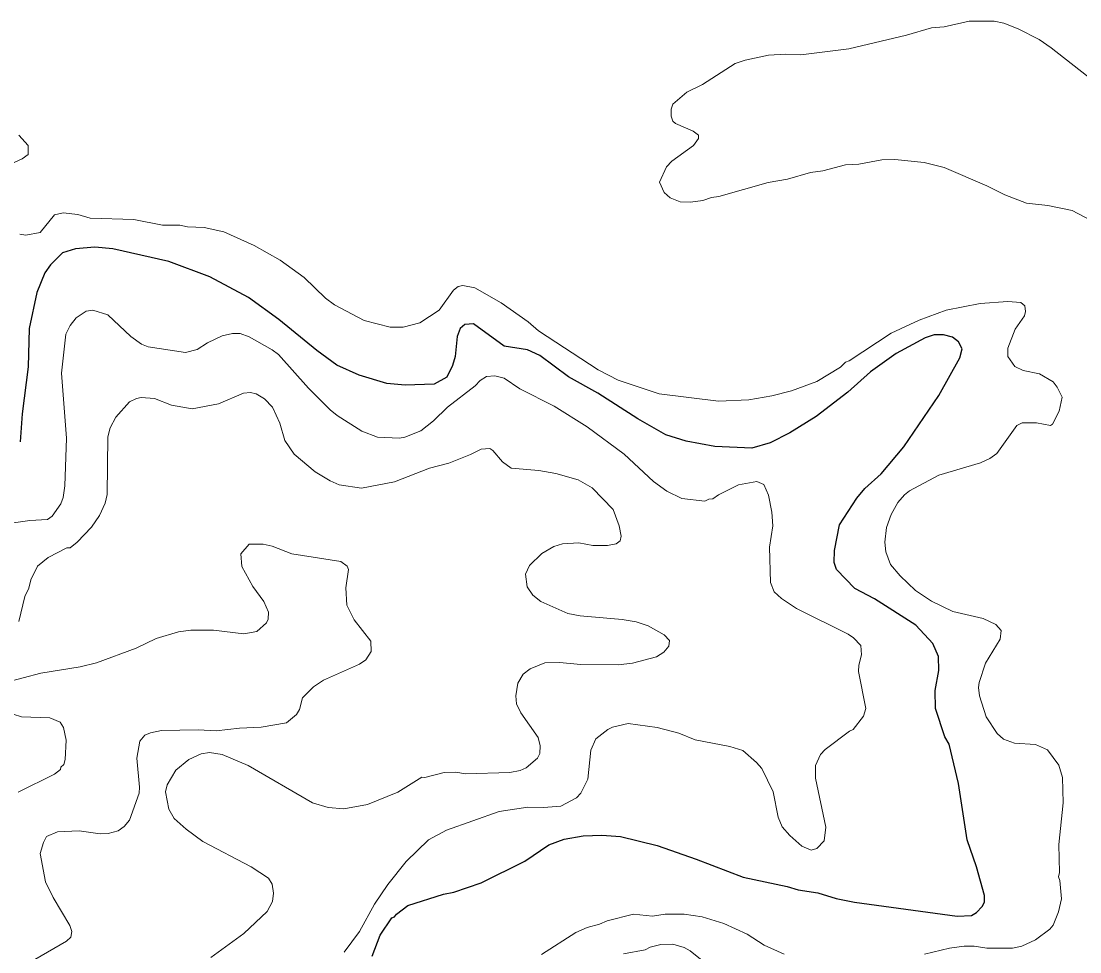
# Model space of a CAD drawing. Extents: x 598.3 to 623.2, y 6902.2 to 6930.1.
# Drawn here: x 604.675 to 606.739, y 6918.158 to 6919.972 of the extents above; entities that cross this region are included whole.
import ezdxf

# ---------------------------------------------------------------- set-up
doc = ezdxf.new("R2010")
doc.units = 0
doc.header["$LTSCALE"] = 0.032
doc.layers.add('1', color=7, linetype='Continuous', lineweight=25)
doc.layers.add('2', color=7, linetype='Continuous', lineweight=13)

msp = doc.modelspace()

# ---------------------------------------------------------------- linework, layer by layer
at = {"layer": '1'}
for points in [[(606.2637, 6918.2621), (606.2993, 6918.2548), (606.4997, 6918.2273), (606.5277, 6918.2291), (606.5374, 6918.2344), (606.5484, 6918.2461), (606.5529, 6918.255), (606.5529, 6918.2677), (606.5374, 6918.3235), (606.5189, 6918.3765), (606.502, 6918.4863), (606.4842, 6918.563), (606.4754, 6918.5767), (606.4574, 6918.6323), (606.4566, 6918.6673), (606.4639, 6918.7062), (606.463, 6918.7334), (606.4521, 6918.7592), (606.4191, 6918.7944), (606.3382, 6918.8459), (606.2999, 6918.8664), (606.2642, 6918.9029), (606.26, 6918.9166), (606.2606, 6918.9402), (606.27, 6918.9905), (606.3038, 6919.0419), (606.3196, 6919.0608), (606.3513, 6919.0899), (606.3958, 6919.1423), (606.4638, 6919.2421), (606.5045, 6919.3155), (606.5091, 6919.333), (606.5019, 6919.3467), (606.4906, 6919.3557), (606.4728, 6919.3605), (606.455, 6919.3605), (606.4373, 6919.3548), (606.3809, 6919.3243), (606.3304, 6919.2885), (606.2864, 6919.2486), (606.2246, 6919.2012), (606.1733, 6919.1695), (606.1348, 6919.1502), (606.0992, 6919.1396), (606.0269, 6919.1428), (605.971, 6919.1533), (605.9318, 6919.1656), (605.877, 6919.197), (605.7988, 6919.2471), (605.7416, 6919.2789), (605.6859, 6919.3204), (605.6617, 6919.3314), (605.6164, 6919.3387), (605.5565, 6919.3822), (605.5398, 6919.3807), (605.5307, 6919.3726), (605.5249, 6919.3571), (605.5208, 6919.3184), (605.516, 6919.3006), (605.505, 6919.2783), (605.4801, 6919.2642), (605.4237, 6919.2625), (605.3878, 6919.2659), (605.3338, 6919.2818), (605.29, 6919.3016), (605.2513, 6919.3297), (605.1774, 6919.3906), (605.1183, 6919.4335), (605.0428, 6919.4737), (604.9627, 6919.5034), (604.8539, 6919.5281), (604.8185, 6919.5313), (604.781, 6919.5281), (604.7552, 6919.52), (604.7321, 6919.4971), (604.7209, 6919.4814), (604.7057, 6919.4431), (604.6904, 6919.3726), (604.6888, 6919.2981), (604.6766, 6919.2064), (604.6733, 6919.1517)], [(605.359, 6918.1495), (605.3746, 6918.1904), (605.3974, 6918.2243), (605.4028, 6918.2259), (605.4064, 6918.2317), (605.4289, 6918.2484), (605.4985, 6918.2702), (605.5183, 6918.274), (605.5714, 6918.2923), (605.6567, 6918.3348), (605.7039, 6918.3664), (605.7333, 6918.3774), (605.7702, 6918.3843), (605.8072, 6918.3851), (605.8431, 6918.3826), (605.9146, 6918.3652), (605.9907, 6918.3388), (606.0824, 6918.3034), (606.1681, 6918.2856), (606.1898, 6918.279), (606.2277, 6918.2727), (606.2637, 6918.2621)]]:
    msp.add_lwpolyline(points, dxfattribs=at)
at = {"layer": '2'}
for points in [[(606.8506, 6919.536), (606.7236, 6919.6026), (606.6766, 6919.6123), (606.6345, 6919.6172), (606.5926, 6919.6333), (606.5577, 6919.6512), (606.4743, 6919.6868), (606.4354, 6919.6965), (606.3778, 6919.7021), (606.3528, 6919.7013), (606.3082, 6919.6933), (606.2816, 6919.6916), (606.2379, 6919.6802), (606.2136, 6919.677), (606.1691, 6919.6642), (606.131, 6919.6576), (606.0352, 6919.6304), (606.0204, 6919.6284), (606.0036, 6919.6221), (605.9799, 6919.6188), (605.9594, 6919.6196), (605.9403, 6919.6276), (605.9281, 6919.6382), (605.9191, 6919.6578), (605.9331, 6919.6877), (605.9434, 6919.6987), (605.9854, 6919.7295), (605.9953, 6919.7432), (605.9956, 6919.7494), (605.9851, 6919.7575), (605.9504, 6919.7724), (605.9451, 6919.7768), (605.9418, 6919.7865), (605.9419, 6919.8), (605.9451, 6919.8098), (605.9726, 6919.8332), (606.0031, 6919.8485), (606.0671, 6919.889), (606.0865, 6919.8958), (606.1315, 6919.9054), (606.1656, 6919.9078), (606.1949, 6919.9065), (606.2881, 6919.9182), (606.4007, 6919.9448), (606.4497, 6919.9586), (606.4743, 6919.9611), (606.5233, 6919.9718), (606.5714, 6919.9718), (606.5905, 6919.9678), (606.6188, 6919.957), (606.6592, 6919.9359), (606.6831, 6919.9201), (606.7669, 6919.854)], [(604.6706, 6919.7495), (604.6886, 6919.7296), (604.6885, 6919.7117), (604.6772, 6919.7036), (604.6615, 6919.6965)], [(604.6726, 6919.5565), (604.684, 6919.5549), (604.7122, 6919.56), (604.7398, 6919.5943), (604.7565, 6919.5985), (604.7857, 6919.5953), (604.8094, 6919.5881), (604.8943, 6919.5855), (604.9505, 6919.5743), (604.984, 6919.5742), (604.9994, 6919.5711), (605.0318, 6919.5695), (605.0703, 6919.5615), (605.1294, 6919.5344), (605.1799, 6919.5059), (605.2264, 6919.4721), (605.2681, 6919.4319), (605.2858, 6919.4188), (605.3439, 6919.3883), (605.3941, 6919.3752), (605.4195, 6919.3752), (605.4524, 6919.3838), (605.4895, 6919.4085), (605.5179, 6919.4478), (605.5268, 6919.4548), (605.5358, 6919.4568), (605.5592, 6919.4522), (605.6105, 6919.423), (605.663, 6919.386), (605.6835, 6919.3686), (605.7996, 6919.2924), (605.839, 6919.2719), (605.9189, 6919.2457), (606.0345, 6919.231), (606.0936, 6919.2338), (606.1384, 6919.2413), (606.1769, 6919.2513), (606.226, 6919.2694), (606.2721, 6919.2975), (606.2817, 6919.307), (606.2891, 6919.3096), (606.3712, 6919.3638), (606.4254, 6919.3894), (606.478, 6919.4084), (606.5444, 6919.4213), (606.5986, 6919.4253), (606.6236, 6919.4237), (606.6314, 6919.4172), (606.6331, 6919.4059), (606.6307, 6919.3978), (606.6128, 6919.3717), (606.5983, 6919.3344), (606.5984, 6919.3184), (606.6121, 6919.2985), (606.6281, 6919.291), (606.6604, 6919.2845), (606.6866, 6919.2689), (606.6948, 6919.2583), (606.7042, 6919.2392), (606.6986, 6919.2114), (606.6857, 6919.1866), (606.6815, 6919.1841), (606.654, 6919.189), (606.6261, 6919.1889), (606.6159, 6919.1836), (606.5769, 6919.1295), (606.5631, 6919.1193), (606.5452, 6919.1111), (606.464, 6919.0873), (606.4068, 6919.0566), (606.3968, 6919.0489), (606.384, 6919.0337), (606.3712, 6919.0101), (606.3619, 6918.9849), (606.3588, 6918.9565), (606.3604, 6918.9378), (606.3696, 6918.9132), (606.3883, 6918.8906), (606.4186, 6918.8621), (606.4497, 6918.8411), (606.4912, 6918.8213), (606.5501, 6918.8078), (606.575, 6918.7962), (606.5853, 6918.784)], [(604.6599, 6918.9939), (604.6918, 6918.9987), (604.7262, 6919.0004), (604.7353, 6919.0074), (604.7521, 6919.0309), (604.7567, 6919.0433), (604.76, 6919.0662), (604.7632, 6919.1593), (604.7535, 6919.2861), (604.7617, 6919.362), (604.7702, 6919.379), (604.7819, 6919.3937), (604.8016, 6919.4064), (604.8149, 6919.4084), (604.8441, 6919.3993), (604.8884, 6919.3572), (604.9095, 6919.3425), (604.9225, 6919.3369), (604.9951, 6919.3258), (605.018, 6919.3316), (605.0381, 6919.3449), (605.0669, 6919.3584), (605.0868, 6919.3629), (605.1018, 6919.363), (605.1197, 6919.3563), (605.1645, 6919.3315), (605.1765, 6919.322), (605.2353, 6919.2567), (605.277, 6919.2142), (605.2907, 6919.2033), (605.3391, 6919.173)], [(605.3391, 6919.173), (605.3698, 6919.1608), (605.4125, 6919.1591), (605.4227, 6919.1608), (605.4543, 6919.1734), (605.4788, 6919.1929), (605.506, 6919.2193), (605.5599, 6919.2611), (605.5699, 6919.2716), (605.5823, 6919.2793), (605.5984, 6919.2805), (605.6164, 6919.2763), (605.6472, 6919.2554), (605.7138, 6919.2212), (605.7786, 6919.1815), (605.8503, 6919.1282), (605.9074, 6919.0749), (605.9337, 6919.0561), (605.9629, 6919.0414), (606.0079, 6919.036), (606.0152, 6919.04), (606.0234, 6919.0408), (606.0344, 6919.0489), (606.073, 6919.0683), (606.109, 6919.0748), (606.1227, 6919.0686), (606.1321, 6919.0479), (606.1385, 6919.0147), (606.1402, 6918.9883), (606.1337, 6918.9467), (606.1354, 6918.8779), (606.1428, 6918.8593), (606.1569, 6918.8467), (606.1863, 6918.8272), (606.2873, 6918.7774), (606.2978, 6918.7698), (606.3115, 6918.7551), (606.3133, 6918.7368), (606.3078, 6918.7165), (606.307, 6918.7043), (606.3213, 6918.6323), (606.3167, 6918.6176), (606.2968, 6918.5911), (606.29, 6918.5883), (606.2421, 6918.5526), (606.2329, 6918.5423), (606.2237, 6918.5209), (606.2237, 6918.4966), (606.2437, 6918.4008), (606.2404, 6918.3745), (606.2259, 6918.3593), (606.2149, 6918.356), (606.1971, 6918.3636), (606.1732, 6918.3845), (606.1586, 6918.4016), (606.1505, 6918.4202), (606.141, 6918.4699), (606.1185, 6918.5152), (606.1082, 6918.5273), (606.0817, 6918.5502), (606.0565, 6918.5584), (605.9886, 6918.5713), (605.9571, 6918.5842), (605.9146, 6918.5955), (605.8582, 6918.6027), (605.828, 6918.5961), (605.8183, 6918.5911), (605.7954, 6918.5729), (605.7857, 6918.5511), (605.7793, 6918.4945), (605.7662, 6918.4671), (605.7573, 6918.4582), (605.727, 6918.4418), (605.6935, 6918.4394), (605.6628, 6918.4401), (605.607, 6918.4313), (605.5042, 6918.3952), (605.4692, 6918.3762), (605.4252, 6918.3338), (605.3897, 6918.289), (605.3635, 6918.251), (605.3346, 6918.1979), (605.3047, 6918.1576)], [(605.6869, 6918.5594), (605.6827, 6918.5756), (605.6489, 6918.6237), (605.6404, 6918.641), (605.6391, 6918.6572), (605.6433, 6918.6815), (605.6537, 6918.6991), (605.6675, 6918.7094), (605.6955, 6918.7212), (605.7245, 6918.7219), (605.7661, 6918.7179), (605.8389, 6918.7171), (605.8668, 6918.7207), (605.9136, 6918.7327), (605.9278, 6918.7419), (605.9377, 6918.7537), (605.9386, 6918.7645), (605.9284, 6918.7758), (605.8973, 6918.7934), (605.8741, 6918.8011), (605.8466, 6918.806), (605.7648, 6918.8126), (605.7409, 6918.8174), (605.6881, 6918.8408), (605.6727, 6918.8533), (605.6612, 6918.8695), (605.6578, 6918.8943), (605.6662, 6918.911), (605.6899, 6918.9345), (605.7135, 6918.9477), (605.7301, 6918.9533), (605.7621, 6918.9549), (605.7891, 6918.9502), (605.8178, 6918.9502), (605.8348, 6918.9533), (605.8426, 6918.9588), (605.8446, 6918.9679), (605.8407, 6918.988), (605.8287, 6919.02), (605.7878, 6919.062), (605.7608, 6919.0779), (605.7174, 6919.09), (605.6842, 6919.0959), (605.6304, 6919.1007), (605.6131, 6919.1128), (605.5947, 6919.1351), (605.5885, 6919.1388), (605.5718, 6919.1379), (605.5511, 6919.1272), (605.5087, 6919.1105), (605.471, 6919.1007), (605.403, 6919.074), (605.3385, 6919.0619), (605.2951, 6919.0681), (605.2775, 6919.0758), (605.2482, 6919.0938), (605.2072, 6919.1279), (605.1892, 6919.1547), (605.1789, 6919.1882), (605.1647, 6919.2197), (605.1491, 6919.236), (605.1329, 6919.2453), (605.1222, 6919.2481), (605.1083, 6919.2465), (605.0598, 6919.2262), (605.0086, 6919.2165), (604.9681, 6919.2235), (604.9348, 6919.2366), (604.9087, 6919.2383), (604.8995, 6919.2367), (604.8864, 6919.2302), (604.8597, 6919.2001), (604.8482, 6919.179), (604.8442, 6919.162), (604.8425, 6919.0495), (604.839, 6919.0327), (604.8275, 6919.0085), (604.8121, 6918.9854), (604.7838, 6918.9562), (604.7702, 6918.9456), (604.7639, 6918.9451), (604.7274, 6918.9265), (604.707, 6918.9098), (604.6937, 6918.8832), (604.6896, 6918.867), (604.6823, 6918.8508), (604.6701, 6918.802)], [(604.6096, 6918.674), (604.713, 6918.7013), (604.7898, 6918.7135), (604.8221, 6918.7212), (604.899, 6918.75), (604.9381, 6918.7688), (604.9817, 6918.7814), (605.0058, 6918.7849), (605.0501, 6918.7849), (605.1091, 6918.7777), (605.1346, 6918.7825), (605.1533, 6918.799), (605.1567, 6918.8065), (605.1568, 6918.8199), (605.1477, 6918.8408), (605.1268, 6918.87), (605.1048, 6918.9091), (605.1033, 6918.9339), (605.1195, 6918.9525), (605.1467, 6918.9526), (605.1645, 6918.9486), (605.2023, 6918.9339), (605.298, 6918.9185), (605.3105, 6918.9094), (605.3128, 6918.9031), (605.3081, 6918.8673), (605.3098, 6918.8339), (605.3243, 6918.805), (605.3566, 6918.7634), (605.3573, 6918.7432), (605.3467, 6918.7273), (605.3345, 6918.7185), (605.2641, 6918.6873), (605.2447, 6918.6744), (605.2233, 6918.6533), (605.2173, 6918.6305), (605.2115, 6918.6207), (605.1919, 6918.6044), (605.1426, 6918.5956), (605.1005, 6918.594), (605.0552, 6918.5884), (605.02, 6918.5908), (604.9488, 6918.5891), (604.927, 6918.5851), (604.916, 6918.5804), (604.9065, 6918.5686), (604.9001, 6918.5355), (604.9057, 6918.4788), (604.9048, 6918.4669), (604.8859, 6918.4144), (604.8759, 6918.4024)], [(606.5853, 6918.784), (606.5835, 6918.7675), (606.555, 6918.7203), (606.5422, 6918.6829), (606.5409, 6918.6732), (606.543, 6918.6572), (606.5562, 6918.6158), (606.5773, 6918.5834), (606.5897, 6918.5727), (606.6116, 6918.5649), (606.6525, 6918.5623), (606.676, 6918.5517), (606.6979, 6918.5219), (606.7051, 6918.4979), (606.706, 6918.4485), (606.698, 6918.3674), (606.6988, 6918.3125), (606.697, 6918.3042), (606.6996, 6918.2972), (606.7027, 6918.2612), (606.6973, 6918.2362), (606.6865, 6918.2102), (606.6805, 6918.2019), (606.6526, 6918.1816), (606.6259, 6918.1693), (606.6075, 6918.165), (606.5577, 6918.165), (606.5327, 6918.1689), (606.5131, 6918.1689), (606.4845, 6918.165), (606.4359, 6918.1536)], [(604.6693, 6918.4692), (604.7397, 6918.5041), (604.7516, 6918.5135), (604.7524, 6918.5177), (604.7583, 6918.5231), (604.7609, 6918.5331), (604.7625, 6918.5703), (604.7576, 6918.5953), (604.7507, 6918.6055), (604.7306, 6918.6143), (604.6755, 6918.6159), (604.6429, 6918.6266)], [(605.0444, 6918.1467), (605.1093, 6918.1937), (605.1546, 6918.2365), (605.1647, 6918.2564), (605.1671, 6918.2721), (605.164, 6918.2901), (605.1572, 6918.3017), (605.1232, 6918.3237), (605.0291, 6918.3729), (604.9966, 6918.3968), (604.973, 6918.4181), (604.963, 6918.4358), (604.9566, 6918.4697), (604.9594, 6918.4837), (604.9766, 6918.5118), (605.0018, 6918.5331), (605.0258, 6918.5438), (605.0423, 6918.5462), (605.0665, 6918.5428), (605.1173, 6918.5214), (605.2427, 6918.4481), (605.2737, 6918.439), (605.3041, 6918.4369), (605.3498, 6918.4452), (605.4095, 6918.4694), (605.456, 6918.4983), (605.4619, 6918.4978), (605.4996, 6918.5073), (605.5221, 6918.5082), (605.5414, 6918.505), (605.6274, 6918.5077), (605.6475, 6918.5114), (605.6595, 6918.5165), (605.6818, 6918.5357), (605.6861, 6918.5443), (605.6869, 6918.5594)], [(604.8759, 6918.4024), (604.8639, 6918.3941), (604.8447, 6918.3884), (604.8291, 6918.3877), (604.7881, 6918.394), (604.7457, 6918.3916), (604.7244, 6918.3825), (604.7183, 6918.371), (604.7123, 6918.3496), (604.7226, 6918.2942), (604.737, 6918.2636), (604.7697, 6918.2096), (604.7736, 6918.1978), (604.772, 6918.1868), (604.7634, 6918.1789), (604.7015, 6918.1428)], [(606.1623, 6918.1532), (606.1236, 6918.1712), (606.0903, 6918.1927), (606.0445, 6918.2131), (606.0023, 6918.2263), (605.9677, 6918.2313), (605.9303, 6918.2313), (605.9056, 6918.2273), (605.8688, 6918.2313), (605.817, 6918.2183), (605.8024, 6918.2118), (605.7783, 6918.2054), (605.7562, 6918.1955), (605.6891, 6918.1526)], [(605.8493, 6918.1544), (605.8911, 6918.1617), (605.9008, 6918.1673), (605.9222, 6918.1722), (605.9456, 6918.1729), (605.9675, 6918.1666), (605.9792, 6918.16), (606.0022, 6918.141)]]:
    msp.add_lwpolyline(points, dxfattribs=at)

doc.saveas('drawing.dxf')
